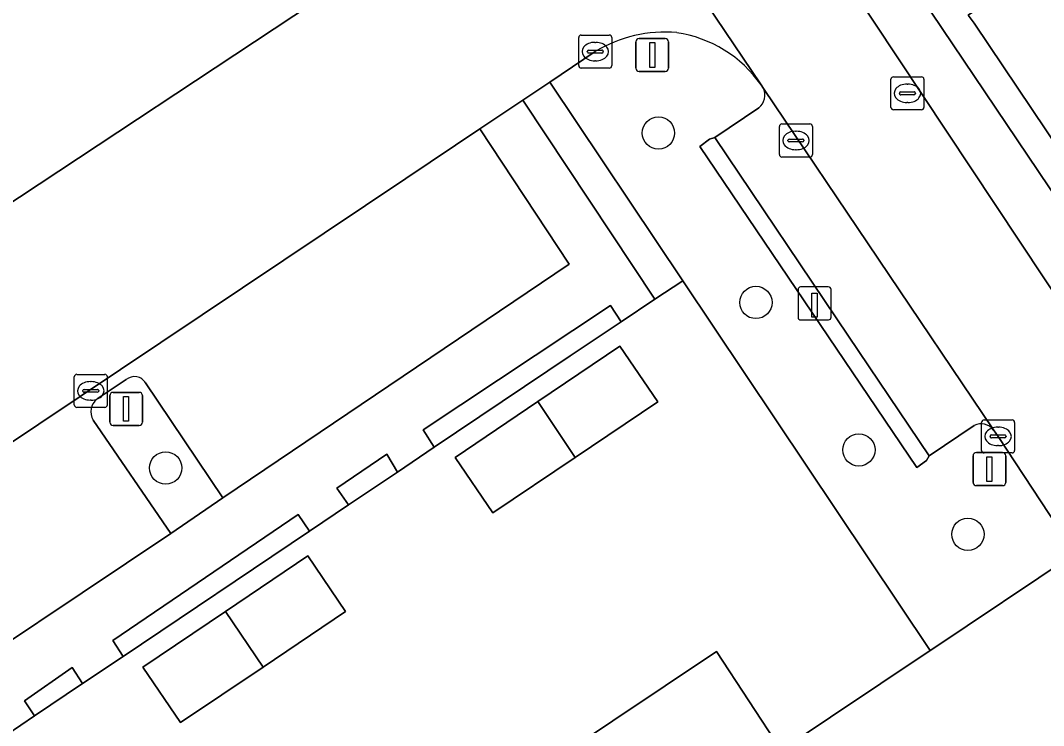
# Model space of a CAD drawing. Extents: x 158793 to 159888, y 384317 to 385256.
# Drawn here: x 159144.07 to 159175.07, y 384772.32 to 384793.67 of the extents above; entities that cross this region are included whole.
import ezdxf

# ---------------------------------------------------------------- set-up
doc = ezdxf.new("R2010")
doc.units = 0
for name, color, linetype in [('IMGEO_Boom', 7, 'Continuous'), ('IMGEO_Erf', 7, 'Continuous'), ('IMGEO_Groenvoorziening', 7, 'Continuous'), ('IMGEO_Haag', 7, 'Continuous'), ('IMGEO_Kolk', 7, 'Continuous'), ('IMGEO_Laadpaal', 7, 'Continuous'), ('IMGEO_Lichtmast', 7, 'Continuous'), ('IMGEO_Pand', 7, 'Continuous'), ('IMGEO_Parkeervlak_open', 7, 'Continuous'), ('IMGEO_Rijbaan_lokaal_open', 7, 'Continuous'), ('IMGEO_Voetpad_open', 7, 'Continuous')]:
    doc.layers.add(name, color=color, linetype=linetype)

msp = doc.modelspace()

# ---------------------------------------------------------------- linework, layer by layer
at = {"layer": 'IMGEO_Boom'}
for centre in [(159163.399, 384790.263), (159166.352, 384785.13), (159169.471, 384780.663), (159148.47, 384780.116), (159172.773, 384778.107)]:
    msp.add_circle(centre, 0.489, dxfattribs=at)
at = {"layer": 'IMGEO_Erf'}
for points in [[(159164.988, 384814.597), (159177.008, 384796.687), (159172.782, 384793.837), (159172.96, 384793.587), (159184.712, 384776.111), (159192.014, 384781.009), (159187.992, 384787.012), (159183.984, 384792.994), (159179.979, 384798.971), (159179.705, 384799.379), (159182.69, 384801.378), (159182.122, 384802.223), (159178.672, 384807.366), (159174.655, 384813.355)], [(159140.535, 384759.835), (159145.343, 384763.068), (159145.51, 384762.819), (159150.308, 384766.039), (159155.106, 384769.258), (159155.762, 384768.277), (159160.459, 384771.417), (159165.156, 384774.557), (159167.118, 384771.569), (159171.634, 384774.587), (159164.136, 384785.787), (159163.294, 384785.227), (159162.274, 384784.547), (159160.728, 384783.51), (159156.607, 384780.744), (159155.493, 384779.993), (159154.013, 384778.997), (159152.831, 384778.201), (159147.182, 384774.407), (159145.956, 384773.584), (159144.502, 384772.607), (159143.241, 384771.76)]]:
    msp.add_lwpolyline(points, dxfattribs=at)
for points in [[(159157.239, 384780.435), (159159.743, 384782.126), (159162.233, 384783.808), (159163.377, 384782.118), (159160.879, 384780.438), (159158.38, 384778.757)], [(159147.78, 384774.082), (159150.284, 384775.773), (159152.774, 384777.455), (159153.918, 384775.765), (159151.42, 384774.085), (159148.921, 384772.404)]]:
    msp.add_lwpolyline(points, close=True, dxfattribs=at)
at = {"layer": 'IMGEO_Groenvoorziening'}
for points in [[(159161.485, 384792.729), (159160.105, 384791.805), (159164.136, 384785.787), (159171.634, 384774.587), (159171.651, 384774.598), (159176.027, 384777.523), (159173.689, 384781.073), (159173.549, 384781.267)], [(159166.581, 384791.613), (159166.508, 384791.721)], [(159165.109, 384790.13), (159166.443, 384791.027)], [(159172.964, 384781.407), (159171.605, 384780.482), (159171.515, 384780.34), (159171.222, 384780.128), (159164.654, 384789.851), (159164.947, 384790.08), (159165.109, 384790.13)], [(159147.276, 384782.794), (159146.398, 384782.206)], [(159148.629, 384778.133), (159150.202, 384779.217), (159147.864, 384782.692)], [(159146.279, 384781.569), (159148.629, 384778.133)]]:
    msp.add_lwpolyline(points, dxfattribs=at)
for points in [[(159160.105, 384791.805), (159159.291, 384791.26), (159159.309, 384791.232), (159163.294, 384785.227), (159164.136, 384785.787)], [(159160.728, 384783.51), (159162.274, 384784.547), (159161.943, 384785.039), (159156.267, 384781.269), (159156.607, 384780.744)], [(159155.493, 384779.993), (159155.169, 384780.531), (159153.656, 384779.507), (159154.013, 384778.997)], [(159152.831, 384778.201), (159152.488, 384778.706), (159146.869, 384774.888), (159147.182, 384774.407)], [(159145.956, 384773.584), (159145.641, 384774.069), (159144.198, 384773.061), (159144.502, 384772.607)]]:
    msp.add_lwpolyline(points, close=True, dxfattribs=at)
for centre, radius, start, end in [((159163.6, 384789.223), 4.095, 85.0492, 121.0926), ((159163.394, 384789.544), 3.799, 34.9598, 81.5429), ((159166.12, 384791.412), 0.503, 310.0001, 23.497), ((159147.527, 384782.493), 0.392, 30.5514, 129.7663), ((159146.673, 384781.825), 0.47, 125.7888, 213.048), ((159173.172, 384780.985), 0.47, 36.8015, 116.2811)]:
    msp.add_arc(centre, radius, start, end, dxfattribs=at)
at = {"layer": 'IMGEO_Haag'}
for points in [[(159160.728, 384783.51), (159162.274, 384784.547), (159161.943, 384785.039), (159156.267, 384781.269), (159156.607, 384780.744)], [(159155.493, 384779.993), (159155.169, 384780.531), (159153.656, 384779.507), (159154.013, 384778.997)], [(159152.831, 384778.201), (159152.488, 384778.706), (159146.869, 384774.888), (159147.182, 384774.407)], [(159145.956, 384773.584), (159145.641, 384774.069), (159144.198, 384773.061), (159144.502, 384772.607)]]:
    msp.add_lwpolyline(points, close=True, dxfattribs=at)
at = {"layer": 'IMGEO_Kolk'}
for p, q in [((159160.984, 384792.303), (159160.984, 384793.155)), ((159161.059, 384793.229), (159161.911, 384793.229)), ((159161.985, 384793.155), (159161.985, 384792.303)), ((159161.472, 384793.009), (159161.497, 384793.009)), ((159161.243, 384792.723), (159161.243, 384792.735)), ((159161.681, 384792.686), (159161.283, 384792.686)), ((159161.286, 384792.772), (159161.684, 384792.772)), ((159161.727, 384792.735), (159161.727, 384792.723)), ((159161.911, 384792.229), (159161.059, 384792.229)), ((159161.495, 384792.449), (159161.47, 384792.449)), ((159170.442, 384791.039), (159170.442, 384791.891)), ((159170.517, 384791.965), (159171.369, 384791.965)), ((159171.443, 384791.891), (159171.443, 384791.039)), ((159170.93, 384791.745), (159170.955, 384791.745)), ((159170.701, 384791.459), (159170.701, 384791.471)), ((159171.139, 384791.422), (159170.741, 384791.422)), ((159170.744, 384791.508), (159171.142, 384791.508)), ((159171.185, 384791.471), (159171.185, 384791.459)), ((159171.369, 384790.965), (159170.517, 384790.965)), ((159170.953, 384791.185), (159170.928, 384791.185)), ((159167.063, 384789.61), (159167.063, 384790.462)), ((159167.138, 384790.536), (159167.99, 384790.536)), ((159167.551, 384790.316), (159167.576, 384790.316)), ((159168.064, 384790.462), (159168.064, 384789.61)), ((159167.322, 384790.03), (159167.322, 384790.042)), ((159167.365, 384790.079), (159167.763, 384790.079)), ((159167.806, 384790.042), (159167.806, 384790.03)), ((159167.76, 384789.993), (159167.362, 384789.993)), ((159167.574, 384789.756), (159167.549, 384789.756)), ((159167.99, 384789.536), (159167.138, 384789.536)), ((159145.702, 384782.027), (159145.702, 384782.879)), ((159145.777, 384782.953), (159146.629, 384782.953)), ((159146.703, 384782.879), (159146.703, 384782.027)), ((159146.19, 384782.733), (159146.215, 384782.733)), ((159145.961, 384782.447), (159145.961, 384782.459)), ((159146.399, 384782.41), (159146.001, 384782.41)), ((159146.004, 384782.496), (159146.402, 384782.496)), ((159146.445, 384782.459), (159146.445, 384782.447)), ((159146.629, 384781.953), (159145.777, 384781.953)), ((159146.213, 384782.173), (159146.188, 384782.173)), ((159173.188, 384780.647), (159173.188, 384781.499)), ((159173.263, 384781.573), (159174.115, 384781.573)), ((159173.676, 384781.353), (159173.701, 384781.353)), ((159174.189, 384781.499), (159174.189, 384780.647)), ((159173.447, 384781.067), (159173.447, 384781.079)), ((159173.885, 384781.03), (159173.487, 384781.03)), ((159173.49, 384781.116), (159173.888, 384781.116)), ((159173.931, 384781.079), (159173.931, 384781.067)), ((159173.699, 384780.793), (159173.674, 384780.793)), ((159174.115, 384780.573), (159173.263, 384780.573))]:
    msp.add_line(p, q, dxfattribs=at)
for points in [[(159160.984, 384792.303), (159160.984, 384793.155)], [(159161.059, 384793.229), (159161.911, 384793.229)], [(159161.985, 384793.155), (159161.985, 384792.303)], [(159161.911, 384792.229), (159161.059, 384792.229)], [(159170.442, 384791.039), (159170.442, 384791.891)], [(159170.517, 384791.965), (159171.369, 384791.965)], [(159171.443, 384791.891), (159171.443, 384791.039)], [(159171.369, 384790.965), (159170.517, 384790.965)], [(159167.063, 384789.61), (159167.063, 384790.462)], [(159167.138, 384790.536), (159167.99, 384790.536)], [(159168.064, 384790.462), (159168.064, 384789.61)], [(159167.99, 384789.536), (159167.138, 384789.536)], [(159145.702, 384782.027), (159145.702, 384782.879)], [(159145.777, 384782.953), (159146.629, 384782.953)], [(159146.703, 384782.879), (159146.703, 384782.027)], [(159146.629, 384781.953), (159145.777, 384781.953)], [(159173.188, 384780.647), (159173.188, 384781.499)], [(159173.263, 384781.573), (159174.115, 384781.573)], [(159174.189, 384781.499), (159174.189, 384780.647)], [(159174.115, 384780.573), (159173.263, 384780.573)]]:
    msp.add_lwpolyline(points, dxfattribs=at)
for centre, radius, start, end in [((159161.061, 384793.153), 0.0765, 91.552, 178.448), ((159161.061, 384793.153), 0.0765, 91.552, 178.448), ((159161.909, 384793.153), 0.0765, 1.552, 88.448), ((159161.909, 384793.153), 0.0765, 1.552, 88.448), ((159161.283, 384792.732), 0.0403, 85.8775, 175.7526), ((159161.28, 384792.722), 0.0366, 178.938, 274.7102), ((159161.684, 384792.729), 0.043, 264.8664, 352.4533), ((159161.688, 384792.734), 0.0386, 1.7309, 96.639), ((159161.061, 384792.305), 0.0765, 181.552, 268.448), ((159161.061, 384792.305), 0.0765, 181.552, 268.448), ((159161.909, 384792.305), 0.0765, 271.552, 358.448), ((159161.909, 384792.305), 0.0765, 271.552, 358.448), ((159170.519, 384791.889), 0.0765, 91.552, 178.448), ((159170.519, 384791.889), 0.0765, 91.552, 178.448), ((159171.367, 384791.889), 0.0765, 1.552, 88.448), ((159171.367, 384791.889), 0.0765, 1.552, 88.448), ((159170.741, 384791.468), 0.0403, 85.8775, 175.7526), ((159170.738, 384791.458), 0.0366, 178.938, 274.7102), ((159171.142, 384791.465), 0.043, 264.8664, 352.4533), ((159171.146, 384791.47), 0.0386, 1.7309, 96.639), ((159170.519, 384791.041), 0.0765, 181.552, 268.448), ((159170.519, 384791.041), 0.0765, 181.552, 268.448), ((159171.367, 384791.041), 0.0765, 271.552, 358.448), ((159171.367, 384791.041), 0.0765, 271.552, 358.448), ((159167.14, 384790.46), 0.0765, 91.552, 178.448), ((159167.14, 384790.46), 0.0765, 91.552, 178.448), ((159167.988, 384790.46), 0.0765, 1.552, 88.448), ((159167.988, 384790.46), 0.0765, 1.552, 88.448), ((159167.362, 384790.039), 0.0403, 85.8775, 175.7526), ((159167.359, 384790.029), 0.0366, 178.938, 274.7102), ((159167.763, 384790.036), 0.043, 264.8664, 352.4533), ((159167.767, 384790.041), 0.0386, 1.7309, 96.639), ((159167.14, 384789.612), 0.0765, 181.552, 268.448), ((159167.14, 384789.612), 0.0765, 181.552, 268.448), ((159167.988, 384789.612), 0.0765, 271.552, 358.448), ((159167.988, 384789.612), 0.0765, 271.552, 358.448), ((159145.779, 384782.877), 0.0765, 91.552, 178.448), ((159145.779, 384782.877), 0.0765, 91.552, 178.448), ((159146.627, 384782.877), 0.0765, 1.552, 88.448), ((159146.627, 384782.877), 0.0765, 1.552, 88.448), ((159146.001, 384782.456), 0.0403, 85.8775, 175.7526), ((159145.998, 384782.446), 0.0366, 178.938, 274.7102), ((159146.402, 384782.453), 0.043, 264.8664, 352.4533), ((159146.406, 384782.458), 0.0386, 1.7309, 96.639), ((159145.779, 384782.029), 0.0765, 181.552, 268.448), ((159145.779, 384782.029), 0.0765, 181.552, 268.448), ((159146.627, 384782.029), 0.0765, 271.552, 358.448), ((159146.627, 384782.029), 0.0765, 271.552, 358.448), ((159173.265, 384781.497), 0.0765, 91.552, 178.448), ((159173.265, 384781.497), 0.0765, 91.552, 178.448), ((159174.113, 384781.497), 0.0765, 1.552, 88.448), ((159174.113, 384781.497), 0.0765, 1.552, 88.448), ((159173.487, 384781.076), 0.0403, 85.8775, 175.7526), ((159173.484, 384781.066), 0.0366, 178.938, 274.7102), ((159173.888, 384781.073), 0.043, 264.8664, 352.4533), ((159173.892, 384781.078), 0.0386, 1.7309, 96.639), ((159173.265, 384780.649), 0.0765, 181.552, 268.448), ((159173.265, 384780.649), 0.0765, 181.552, 268.448), ((159174.113, 384780.649), 0.0765, 271.552, 358.448), ((159174.113, 384780.649), 0.0765, 271.552, 358.448)]:
    msp.add_arc(centre, radius, start, end, dxfattribs=at)
for centre, major_axis, ratio, start_param, end_param in [((159161.471, 384792.729), (-0.387, 0.002), 0.722429, 4.712389, 7.853982), ((159161.496, 384792.729), (-0.39, 0.002), 0.717154, 1.570796, 4.712389), ((159170.929, 384791.465), (-0.387, 0.002), 0.722429, 4.712389, 7.853982), ((159170.954, 384791.465), (-0.39, 0.002), 0.717154, 1.570796, 4.712389), ((159167.55, 384790.036), (-0.387, 0.002), 0.722429, 4.712389, 7.853982), ((159167.575, 384790.036), (-0.39, 0.002), 0.717154, 1.570796, 4.712389), ((159146.189, 384782.453), (-0.387, 0.002), 0.722429, 4.712389, 7.853982), ((159146.214, 384782.453), (-0.39, 0.002), 0.717154, 1.570796, 4.712389), ((159173.675, 384781.073), (-0.387, 0.002), 0.722429, 4.712389, 7.853982), ((159173.7, 384781.073), (-0.39, 0.002), 0.717154, 1.570796, 4.712389)]:
    msp.add_ellipse(centre, major_axis=major_axis, ratio=ratio, start_param=start_param, end_param=end_param, dxfattribs=at)
at = {"layer": 'IMGEO_Laadpaal'}
for p, q in [((159167.629, 384785.518), (159167.629, 384784.677)), ((159167.629, 384785.518), (159167.629, 384784.677)), ((159168.545, 384785.602), (159167.704, 384785.602)), ((159168.545, 384785.602), (159167.704, 384785.602)), ((159168.629, 384784.686), (159168.629, 384785.527)), ((159168.629, 384784.686), (159168.629, 384785.527)), ((159167.713, 384784.602), (159168.554, 384784.602)), ((159167.713, 384784.602), (159168.554, 384784.602))]:
    msp.add_line(p, q, dxfattribs=at)
msp.add_lwpolyline([(159168.044, 384785.415), (159168.204, 384785.415), (159168.204, 384784.682), (159168.044, 384784.682), (159168.044, 384785.415)], dxfattribs=at)
for centre, start, end in [((159167.707, 384785.524), 92.4484, 184.2845), ((159167.707, 384785.524), 92.4484, 184.2845), ((159168.551, 384785.524), 2.4484, 94.2845), ((159168.551, 384785.524), 2.4484, 94.2845), ((159167.707, 384784.68), 182.4484, 274.2845), ((159167.707, 384784.68), 182.4484, 274.2845), ((159168.551, 384784.68), 272.4484, 4.2845), ((159168.551, 384784.68), 272.4484, 4.2845)]:
    msp.add_arc(centre, 0.0779, start, end, dxfattribs=at)
at = {"layer": 'IMGEO_Lichtmast'}
for p, q in [((159162.815, 384793.127), (159163.605, 384793.127)), ((159163.605, 384793.127), (159162.815, 384793.127)), ((159162.715, 384792.227), (159162.715, 384793.027)), ((159162.715, 384793.027), (159162.715, 384792.227)), ((159163.705, 384793.027), (159163.705, 384792.227)), ((159163.705, 384792.227), (159163.705, 384793.027)), ((159163.605, 384792.127), (159162.815, 384792.127)), ((159162.815, 384792.127), (159163.605, 384792.127)), ((159146.778, 384781.507), (159146.778, 384782.307)), ((159146.778, 384782.307), (159146.778, 384781.507)), ((159146.878, 384782.407), (159147.668, 384782.407)), ((159147.668, 384782.407), (159146.878, 384782.407)), ((159147.768, 384782.307), (159147.768, 384781.507)), ((159147.768, 384781.507), (159147.768, 384782.307)), ((159147.668, 384781.407), (159146.878, 384781.407)), ((159146.878, 384781.407), (159147.668, 384781.407)), ((159172.93, 384779.681), (159172.93, 384780.481)), ((159172.93, 384780.481), (159172.93, 384779.681)), ((159173.03, 384780.581), (159173.82, 384780.581)), ((159173.82, 384780.581), (159173.03, 384780.581)), ((159173.92, 384780.481), (159173.92, 384779.681)), ((159173.92, 384779.681), (159173.92, 384780.481)), ((159173.82, 384779.581), (159173.03, 384779.581)), ((159173.03, 384779.581), (159173.82, 384779.581))]:
    msp.add_line(p, q, dxfattribs=at)
for points in [[(159163.135, 384793.002), (159163.285, 384793.002), (159163.285, 384792.252), (159163.135, 384792.252), (159163.135, 384793.002)], [(159147.198, 384782.282), (159147.348, 384782.282), (159147.348, 384781.532), (159147.198, 384781.532), (159147.198, 384782.282)], [(159173.35, 384780.456), (159173.5, 384780.456), (159173.5, 384779.706), (159173.35, 384779.706), (159173.35, 384780.456)]]:
    msp.add_lwpolyline(points, dxfattribs=at)
for centre, start, end in [((159162.815, 384793.027), 90, 180), ((159162.815, 384793.027), 90, 180), ((159163.605, 384793.027), 0, 90), ((159163.605, 384793.027), 360, 90), ((159162.815, 384792.227), 180, 270), ((159162.815, 384792.227), 180, 270), ((159163.605, 384792.227), 270, 0), ((159163.605, 384792.227), 270, 0), ((159146.878, 384782.307), 90, 180), ((159146.878, 384782.307), 90, 180), ((159147.668, 384782.307), 0, 90), ((159147.668, 384782.307), 360, 90), ((159146.878, 384781.507), 180, 270), ((159146.878, 384781.507), 180, 270), ((159147.668, 384781.507), 270, 0), ((159147.668, 384781.507), 270, 0), ((159173.03, 384780.481), 90, 180), ((159173.03, 384780.481), 90, 180), ((159173.82, 384780.481), 0, 90), ((159173.82, 384780.481), 360, 90), ((159173.03, 384779.681), 180, 270), ((159173.03, 384779.681), 180, 270), ((159173.82, 384779.681), 270, 0), ((159173.82, 384779.681), 270, 0)]:
    msp.add_arc(centre, 0.1, start, end, dxfattribs=at)
at = {"layer": 'IMGEO_Pand'}
for points in [[(159159.743, 384782.126), (159160.879, 384780.438), (159163.377, 384782.118), (159162.233, 384783.808)], [(159159.743, 384782.126), (159157.239, 384780.435), (159158.38, 384778.757), (159160.879, 384780.438)], [(159153.918, 384775.765), (159152.774, 384777.455), (159150.284, 384775.773), (159151.42, 384774.085)], [(159176.027, 384777.523), (159171.651, 384774.598), (159171.634, 384774.587), (159167.118, 384771.569), (159170.42, 384766.541), (159178.314, 384771.845), (159179.355, 384772.545)], [(159151.42, 384774.085), (159150.284, 384775.773), (159147.78, 384774.082), (159148.921, 384772.404)], [(159167.118, 384771.569), (159165.156, 384774.557), (159160.459, 384771.417), (159165.796, 384763.434), (159170.42, 384766.541)]]:
    msp.add_lwpolyline(points, close=True, dxfattribs=at)
at = {"layer": 'IMGEO_Parkeervlak_open'}
for points in [[(159164.988, 384814.597), (159166.834, 384815.86), (159158.347, 384828.435), (159155.935, 384826.782), (159153.453, 384825.08), (159155.63, 384821.846), (159157.523, 384819.022), (159161.515, 384813.043), (159159.635, 384811.783), (159184.025, 384775.577), (159184.712, 384776.111), (159172.96, 384793.587), (159172.782, 384793.837), (159177.008, 384796.687)], [(159154.711, 384795.372), (159151.964, 384799.495), (159138.962, 384790.757), (159141.675, 384786.764)]]:
    msp.add_lwpolyline(points, close=True, dxfattribs=at)
for points in [[(159173.549, 384781.267), (159166.581, 384791.613)], [(159166.443, 384791.027), (159165.109, 384790.13), (159169.161, 384784.107), (159171.605, 384780.482), (159172.964, 384781.407)], [(159147.864, 384782.692), (159150.202, 384779.217), (159160.694, 384786.291), (159157.988, 384790.388), (159155.749, 384788.889), (159129.807, 384771.524), (159132.561, 384767.385), (159148.629, 384778.133)], [(159146.398, 384782.206), (159147.276, 384782.794)], [(159148.629, 384778.133), (159146.279, 384781.569)]]:
    msp.add_lwpolyline(points, dxfattribs=at)
for centre, radius, start, end in [((159166.12, 384791.412), 0.503, 310.0001, 23.497), ((159147.527, 384782.493), 0.392, 30.5514, 129.7663), ((159146.673, 384781.825), 0.47, 125.7888, 213.048), ((159173.172, 384780.985), 0.47, 36.8015, 116.2811)]:
    msp.add_arc(centre, radius, start, end, dxfattribs=at)
at = {"layer": 'IMGEO_Rijbaan_lokaal_open'}
for points in [[(159151.524, 384814.073), (159152.047, 384813.251), (159158.992, 384802.87), (159159.132, 384802.662), (159166.508, 384791.721), (159166.581, 384791.613), (159173.549, 384781.267), (159173.689, 384781.073), (159176.027, 384777.523), (159179.355, 384772.545), (159182.539, 384774.63), (159182.487, 384774.708), (159155.131, 384815.938)], [(159166.508, 384791.721), (159159.132, 384802.662)], [(159158.435, 384797.871), (159158.254, 384797.753), (159156.976, 384796.89), (159156.787, 384796.766), (159155.979, 384796.238), (159154.711, 384795.372), (159141.675, 384786.764), (159111.564, 384766.373), (159114.861, 384761.449), (159129.807, 384771.524), (159155.749, 384788.889)], [(159155.749, 384788.889), (159157.988, 384790.388), (159159.291, 384791.26), (159160.105, 384791.805), (159161.485, 384792.729)]]:
    msp.add_lwpolyline(points, dxfattribs=at)
for centre, radius, start, end in [((159163.6, 384789.223), 4.095, 85.0492, 121.0926), ((159163.394, 384789.544), 3.799, 34.9598, 81.5429)]:
    msp.add_arc(centre, radius, start, end, dxfattribs=at)
at = {"layer": 'IMGEO_Voetpad_open'}
for points in [[(159155.131, 384815.938), (159182.487, 384774.708), (159182.539, 384774.63), (159184.025, 384775.577), (159159.635, 384811.783), (159161.515, 384813.043), (159157.523, 384819.022), (159155.63, 384821.846), (159153.453, 384825.08)], [(159143.241, 384771.76), (159144.502, 384772.607), (159144.198, 384773.061), (159145.641, 384774.069), (159145.956, 384773.584), (159147.182, 384774.407), (159146.869, 384774.888), (159152.488, 384778.706), (159152.831, 384778.201), (159154.013, 384778.997), (159153.656, 384779.507), (159155.169, 384780.531), (159155.493, 384779.993), (159156.607, 384780.744), (159156.267, 384781.269), (159161.943, 384785.039), (159162.274, 384784.547), (159163.294, 384785.227), (159159.309, 384791.232), (159159.291, 384791.26), (159157.988, 384790.388), (159160.694, 384786.291), (159150.202, 384779.217), (159148.629, 384778.133), (159132.561, 384767.385)]]:
    msp.add_lwpolyline(points, dxfattribs=at)
msp.add_lwpolyline([(159165.109, 384790.13), (159164.947, 384790.08), (159164.654, 384789.851), (159171.222, 384780.128), (159171.515, 384780.34), (159171.605, 384780.482), (159169.161, 384784.107)], close=True, dxfattribs=at)

doc.saveas('drawing.dxf')
